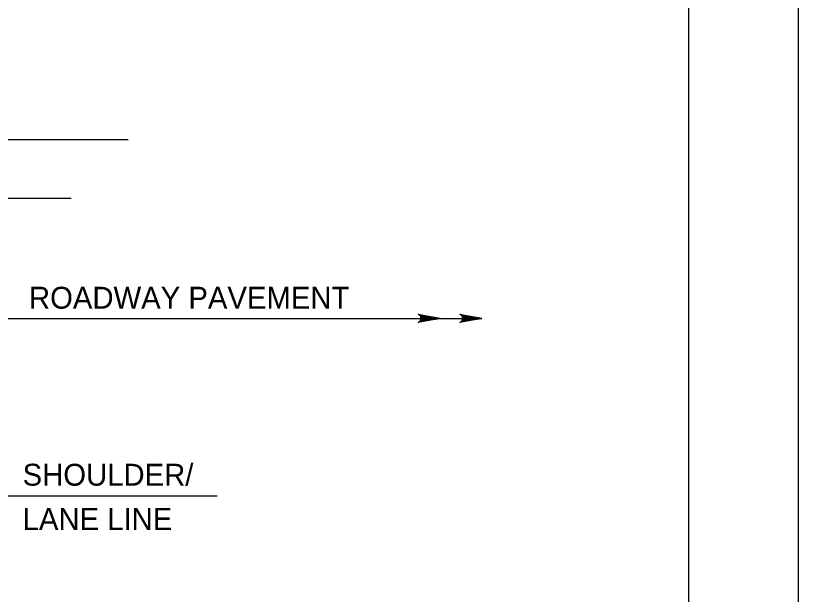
# Model space of a CAD drawing. Extents: x 636530 to 644067, y 294168 to 299122.
# Drawn here: x 642263.5 to 642370.8, y 298084.4 to 298163.7 of the extents above; entities that cross this region are included whole.
import ezdxf

# ---------------------------------------------------------------- set-up
doc = ezdxf.new("R2010")
doc.units = 0
doc.layers.add('1', color=7, linetype='Continuous')
doc.layers.add('PLT-BNDY', color=7, linetype='Continuous')

msp = doc.modelspace()

# ---------------------------------------------------------------- linework, layer by layer
at = {"layer": '1'}
for p, q in [((642355.78, 297747.48), (642355.78, 298311.48)), ((642164.11, 298146.76), (642278.96, 298146.76)), ((642172.11, 298138.71), (642271.11, 298138.71)), ((642141.3, 298122.21), (642327.4, 298122.21)), ((642259.41, 298097.89), (642291.16, 298097.89))]:
    msp.add_line(p, q, dxfattribs=at)
for points in [[(642321.68, 298122.21), (642318.7, 298121.65), (642318.81, 298121.73), (642318.93, 298121.81), (642318.99, 298121.91), (642319.05, 298122.01), (642319.06, 298122.11), (642319.08, 298122.21), (642319.06, 298122.31), (642319.05, 298122.41), (642318.99, 298122.51), (642318.93, 298122.61), (642318.81, 298122.69), (642318.7, 298122.77), (642321.68, 298122.21), (642318.81, 298122.69), (642318.93, 298122.61), (642321.68, 298122.21), (642318.99, 298122.51), (642319.05, 298122.41), (642321.68, 298122.21), (642319.06, 298122.31), (642319.08, 298122.21), (642321.68, 298122.21), (642319.06, 298122.11), (642319.05, 298122.01), (642321.68, 298122.21), (642318.99, 298121.91), (642318.93, 298121.81), (642321.68, 298122.21), (642318.81, 298121.73)], [(642327.4, 298122.21), (642324.41, 298121.65), (642324.53, 298121.73), (642324.64, 298121.81), (642324.7, 298121.91), (642324.76, 298122.01), (642324.78, 298122.11), (642324.8, 298122.21), (642324.78, 298122.31), (642324.76, 298122.41), (642324.7, 298122.51), (642324.64, 298122.61), (642324.53, 298122.69), (642324.41, 298122.77), (642327.4, 298122.21), (642324.53, 298122.69), (642324.64, 298122.61), (642327.4, 298122.21), (642324.7, 298122.51), (642324.76, 298122.41), (642327.4, 298122.21), (642324.78, 298122.31), (642324.8, 298122.21), (642327.4, 298122.21), (642324.78, 298122.11), (642324.76, 298122.01), (642327.4, 298122.21), (642324.7, 298121.91), (642324.64, 298121.81), (642327.4, 298122.21), (642324.53, 298121.73)]]:
    msp.add_lwpolyline(points, dxfattribs=at)
at = {"layer": 'PLT-BNDY'}
msp.add_lwpolyline([(641529.78, 298326.48), (642370.78, 298326.48), (642370.78, 297732.48), (641529.78, 297732.48)], close=True, dxfattribs=at)

# ---------------------------------------------------------------- texts
at = {"layer": '1'}
for s, p in [('ROADWAY PAVEMENT', (642265.35, 298123.54)), ('SHOULDER/', (642264.48, 298099.27)), ('LANE LINE', (642264.48, 298093.2))]:
    msp.add_text(s, height=3, dxfattribs=at).set_placement(p)

doc.saveas('drawing.dxf')
